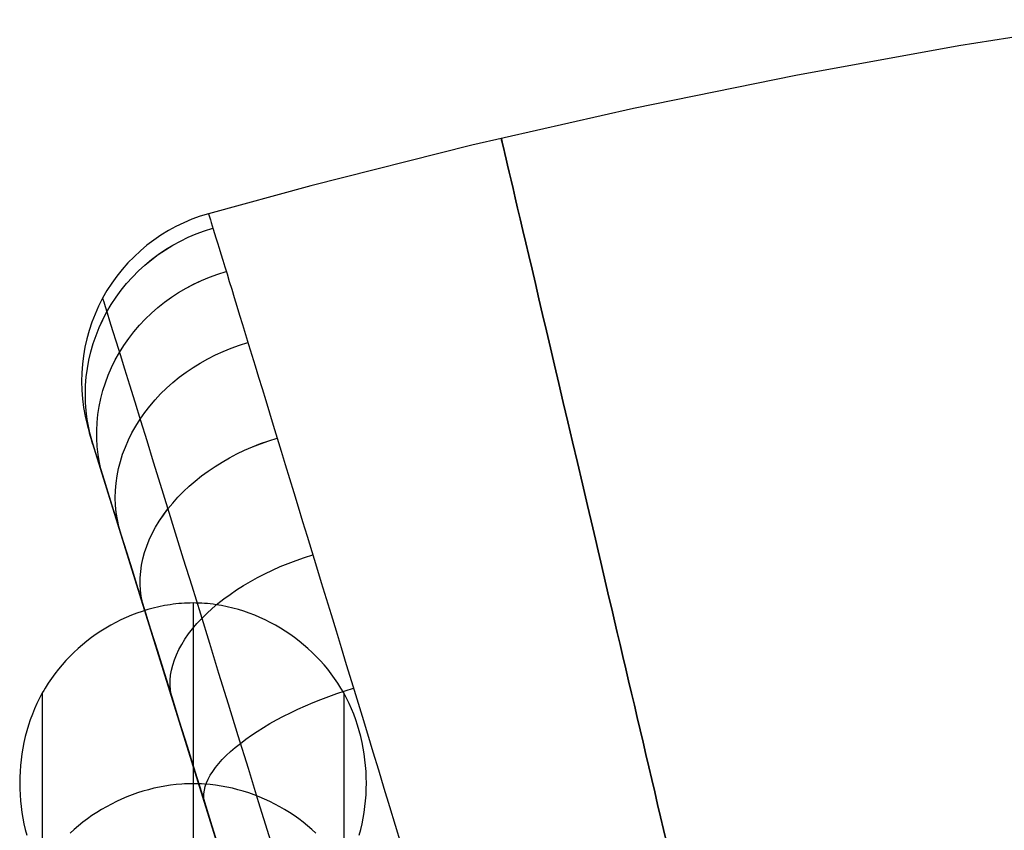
# Model space of a CAD drawing. Extents: x -383 to 1849, y -1185 to -529.
# Tile 421 of 656: x -310 to -225, y -609 to -539. Entities that reach past the tile are written whole.
import ezdxf

# ---------------------------------------------------------------- set-up
doc = ezdxf.new("R2010")
doc.units = 0
doc.layers.add('PREDEFINITO', color=7, linetype='CONTINUOUS')

msp = doc.modelspace()

# ---------------------------------------------------------------- linework, layer by layer
at = {"layer": 'PREDEFINITO'}
for p, q in [((-214.786, -539.331, 664), (-228.885, -541.596, 664)), ((-228.885, -541.596, 664), (-242.936, -544.147, 664)), ((-242.936, -544.147, 664), (-256.928, -546.996, 664)), ((-256.928, -546.996, 664), (-270.854, -550.158, 664)), ((-270.854, -550.158, 664), (-284.702, -553.644, 664)), ((-284.702, -553.644, 664), (-293.538, -556.057, 664)), ((-271.638, -678.113, 664), (-303.793, -574.959, 664)), ((-299.239, -590.331), (-299.707, -590.493)), ((-298.767, -590.184), (-299.239, -590.331)), ((-298.289, -590.053), (-298.767, -590.184)), ((-297.808, -589.938), (-298.289, -590.053)), ((-297.322, -589.84), (-297.808, -589.938)), ((-297.078, -589.797), (-297.322, -589.84)), ((-296.834, -589.759), (-297.078, -589.797)), ((-296.588, -589.725), (-296.834, -589.759)), ((-296.342, -589.695), (-296.588, -589.725)), ((-296.096, -589.67), (-296.342, -589.695)), ((-295.849, -589.649), (-296.096, -589.67)), ((-295.602, -589.633), (-295.849, -589.649)), ((-295.355, -589.621), (-295.602, -589.633)), ((-295.107, -589.614), (-295.355, -589.621)), ((-294.86, -589.612), (-295.107, -589.614)), ((-294.612, -589.614), (-294.86, -589.612)), ((-294.86, -589.612), (-294.858, -681.505, 343.803)), ((-294.365, -589.621), (-294.612, -589.614)), ((-294.117, -589.633), (-294.365, -589.621)), ((-293.871, -589.649), (-294.117, -589.633)), ((-293.624, -589.67), (-293.871, -589.649)), ((-293.378, -589.695), (-293.624, -589.67)), ((-293.132, -589.725), (-293.378, -589.695)), ((-292.887, -589.759), (-293.132, -589.725)), ((-292.642, -589.797), (-292.887, -589.759)), ((-292.399, -589.84), (-292.642, -589.797)), ((-291.914, -589.938), (-292.399, -589.84)), ((-291.432, -590.053), (-291.914, -589.938)), ((-290.955, -590.184), (-291.432, -590.053)), ((-290.483, -590.33), (-290.955, -590.184)), ((-290.016, -590.493), (-290.483, -590.33)), ((-301.518, -591.291), (-301.953, -591.526)), ((-301.075, -591.07), (-301.518, -591.291)), ((-300.625, -590.863), (-301.075, -591.07)), ((-300.169, -590.671), (-300.625, -590.863)), ((-299.707, -590.493), (-300.169, -590.671)), ((-289.554, -590.67), (-290.016, -590.493)), ((-289.098, -590.863), (-289.554, -590.67)), ((-288.649, -591.07), (-289.098, -590.863)), ((-288.206, -591.291), (-288.649, -591.07)), ((-287.771, -591.526), (-288.206, -591.291)), ((-302.801, -592.036), (-303.212, -592.311)), ((-302.381, -591.775), (-302.801, -592.036)), ((-301.953, -591.526), (-302.381, -591.775)), ((-287.344, -591.775), (-287.771, -591.526)), ((-286.925, -592.036), (-287.344, -591.775)), ((-286.514, -592.311), (-286.925, -592.036)), ((-304.008, -592.898), (-304.392, -593.21)), ((-303.614, -592.598), (-304.008, -592.898)), ((-303.212, -592.311), (-303.614, -592.598)), ((-286.112, -592.599), (-286.514, -592.311)), ((-285.719, -592.899), (-286.112, -592.599)), ((-285.336, -593.211), (-285.719, -592.899)), ((-304.765, -593.534), (-305.129, -593.87)), ((-304.392, -593.21), (-304.765, -593.534)), ((-284.963, -593.535), (-285.336, -593.211)), ((-284.6, -593.87), (-284.963, -593.535)), ((-305.822, -594.575), (-306.151, -594.944)), ((-305.481, -594.217), (-305.822, -594.575)), ((-305.129, -593.87), (-305.481, -594.217)), ((-284.248, -594.217), (-284.6, -593.87)), ((-283.908, -594.576), (-284.248, -594.217)), ((-283.579, -594.945), (-283.908, -594.576)), ((-306.468, -595.324), (-306.773, -595.714)), ((-306.151, -594.944), (-306.468, -595.324)), ((-283.262, -595.325), (-283.579, -594.945)), ((-282.959, -595.715), (-283.262, -595.325)), ((-307.064, -596.114), (-307.341, -596.523)), ((-306.773, -595.714), (-307.064, -596.114)), ((-282.668, -596.114), (-282.959, -595.715)), ((-282.391, -596.524), (-282.668, -596.114)), ((-307.73, -597.155), (-307.853, -597.37)), ((-307.604, -596.942), (-307.73, -597.155)), ((-307.341, -596.523), (-307.604, -596.942)), ((-282.128, -596.943), (-282.391, -596.524)), ((-281.88, -597.37), (-282.128, -596.943)), ((-308.091, -597.817), (-308.314, -598.271)), ((-307.974, -597.592), (-308.091, -597.817)), ((-307.853, -597.37), (-307.974, -597.592)), ((-307.853, -597.37), (-307.853, -688.817, 342.158)), ((-281.759, -597.592), (-281.88, -597.37)), ((-281.88, -597.37), (-281.876, -688.823, 342.157)), ((-281.642, -597.817), (-281.759, -597.592)), ((-281.42, -598.271), (-281.642, -597.817)), ((-308.521, -598.732), (-308.712, -599.201)), ((-308.314, -598.271), (-308.521, -598.732)), ((-281.213, -598.733), (-281.42, -598.271)), ((-281.022, -599.201), (-281.213, -598.733)), ((-308.887, -599.676), (-309.047, -600.156)), ((-308.712, -599.201), (-308.887, -599.676)), ((-280.847, -599.676), (-281.022, -599.201)), ((-280.687, -600.156), (-280.847, -599.676)), ((-309.047, -600.156), (-309.191, -600.642)), ((-280.543, -600.642), (-280.687, -600.156)), ((-309.32, -601.132), (-309.433, -601.626)), ((-309.191, -600.642), (-309.32, -601.132)), ((-280.414, -601.132), (-280.543, -600.642)), ((-280.301, -601.626), (-280.414, -601.132)), ((-309.531, -602.123), (-309.614, -602.622)), ((-309.433, -601.626), (-309.531, -602.123)), ((-280.203, -602.123), (-280.301, -601.626)), ((-280.12, -602.623), (-280.203, -602.123)), ((-309.682, -603.124), (-309.734, -603.628)), ((-309.614, -602.622), (-309.682, -603.124)), ((-280.052, -603.125), (-280.12, -602.623)), ((-280, -603.628), (-280.052, -603.125)), ((-309.734, -603.628), (-309.771, -604.132)), ((-279.962, -604.132), (-280, -603.628)), ((-309.794, -604.636), (-309.801, -605.14)), ((-309.771, -604.132), (-309.794, -604.636)), ((-279.94, -604.636), (-279.962, -604.132)), ((-279.932, -605.14), (-279.94, -604.636)), ((-309.801, -605.14), (-309.794, -605.644)), ((-309.794, -605.644), (-309.771, -606.149)), ((-298.716, -605.706, 58.035), (-299.186, -605.84, 57.999)), ((-298.242, -605.586, 58.067), (-298.716, -605.706, 58.035)), ((-297.765, -605.482, 58.095), (-298.242, -605.586, 58.067)), ((-297.285, -605.392, 58.119), (-297.765, -605.482, 58.095)), ((-296.803, -605.319, 58.139), (-297.285, -605.392, 58.119)), ((-296.319, -605.261, 58.154), (-296.803, -605.319, 58.139)), ((-295.833, -605.22, 58.165), (-296.319, -605.261, 58.154)), ((-295.59, -605.205, 58.169), (-295.833, -605.22, 58.165)), ((-295.347, -605.195, 58.172), (-295.59, -605.205, 58.169)), ((-295.103, -605.188, 58.174), (-295.347, -605.195, 58.172)), ((-294.86, -605.186, 58.174), (-295.103, -605.188, 58.174)), ((-294.616, -605.188, 58.174), (-294.86, -605.186, 58.174)), ((-294.373, -605.195, 58.172), (-294.616, -605.188, 58.174)), ((-294.129, -605.205, 58.169), (-294.373, -605.195, 58.172)), ((-293.886, -605.22, 58.165), (-294.129, -605.205, 58.169)), ((-293.401, -605.261, 58.154), (-293.886, -605.22, 58.165)), ((-292.917, -605.319, 58.139), (-293.401, -605.261, 58.154)), ((-292.435, -605.392, 58.119), (-292.917, -605.319, 58.139)), ((-291.955, -605.482, 58.095), (-292.435, -605.392, 58.119)), ((-291.479, -605.586, 58.067), (-291.955, -605.482, 58.095)), ((-291.005, -605.706, 58.035), (-291.479, -605.586, 58.067)), ((-290.536, -605.84, 57.999), (-291.005, -605.706, 58.035)), ((-279.962, -606.149), (-279.94, -605.644)), ((-279.94, -605.644), (-279.932, -605.14)), ((-309.771, -606.149), (-309.734, -606.653)), ((-301.018, -606.522, 57.817), (-301.462, -606.726, 57.762)), ((-300.568, -606.33, 57.868), (-301.018, -606.522, 57.817)), ((-300.112, -606.153, 57.916), (-300.568, -606.33, 57.868)), ((-299.652, -605.989, 57.959), (-300.112, -606.153, 57.916)), ((-299.186, -605.84, 57.999), (-299.652, -605.989, 57.959)), ((-290.07, -605.989, 57.959), (-290.536, -605.84, 57.999)), ((-289.61, -606.153, 57.916), (-290.07, -605.989, 57.959)), ((-289.154, -606.33, 57.868), (-289.61, -606.153, 57.916)), ((-288.705, -606.522, 57.817), (-289.154, -606.33, 57.868)), ((-288.262, -606.726, 57.762), (-288.705, -606.522, 57.817)), ((-280, -606.653), (-279.962, -606.149)), ((-309.734, -606.653), (-309.681, -607.156)), ((-309.681, -607.156), (-309.614, -607.658)), ((-302.752, -607.419, 57.577), (-303.167, -607.675, 57.508)), ((-302.33, -607.175, 57.642), (-302.752, -607.419, 57.577)), ((-301.899, -606.944, 57.704), (-302.33, -607.175, 57.642)), ((-301.462, -606.726, 57.762), (-301.899, -606.944, 57.704)), ((-287.825, -606.944, 57.704), (-288.262, -606.726, 57.762)), ((-287.395, -607.175, 57.642), (-287.825, -606.944, 57.704)), ((-286.973, -607.419, 57.577), (-287.395, -607.175, 57.642)), ((-286.56, -607.675, 57.508), (-286.973, -607.419, 57.577)), ((-280.12, -607.658), (-280.052, -607.156)), ((-280.052, -607.156), (-280, -606.653)), ((-309.614, -607.658), (-309.531, -608.158)), ((-309.531, -608.158), (-309.433, -608.655)), ((-303.969, -608.224, 57.361), (-304.357, -608.516, 57.283)), ((-303.572, -607.944, 57.436), (-303.969, -608.224, 57.361)), ((-303.167, -607.675, 57.508), (-303.572, -607.944, 57.436)), ((-286.154, -607.944, 57.436), (-286.56, -607.675, 57.508)), ((-285.758, -608.224, 57.361), (-286.154, -607.944, 57.436)), ((-285.371, -608.516, 57.283), (-285.758, -608.224, 57.361)), ((-280.3, -608.655), (-280.202, -608.158)), ((-280.202, -608.158), (-280.12, -607.658)), ((-309.433, -608.655), (-309.32, -609.149)), ((-304.734, -608.82, 57.201), (-305.101, -609.135, 57.117)), ((-304.357, -608.516, 57.283), (-304.734, -608.82, 57.201)), ((-284.994, -608.82, 57.201), (-285.371, -608.516, 57.283)), ((-284.628, -609.135, 57.117), (-284.994, -608.82, 57.201)), ((-280.414, -609.149), (-280.3, -608.655)), ((-309.32, -609.149), (-309.191, -609.639)), ((-305.101, -609.135, 57.117), (-305.457, -609.46, 57.03)), ((-284.273, -609.46, 57.03), (-284.628, -609.135, 57.117)), ((-280.542, -609.639), (-280.414, -609.149))]:
    msp.add_line(p, q, dxfattribs=at)
at = {"layer": 'PREDEFINITO', "extrusion": (0.973556, 0.22845, -5.1906e-06)}
msp.add_arc((-542.726, 663.998, -386.762), 68.999, 359.99977, 180.00024, dxfattribs=at)
at = {"layer": 'PREDEFINITO', "extrusion": (0.973556, 0.22845, 5.19059e-06)}
msp.add_arc((-542.726, 664.002, -386.756), 68.999, 179.99976, 0.00023, dxfattribs=at)
at = {"layer": 'PREDEFINITO', "extrusion": (2.62225e-09, -8.92387e-09, 1)}
msp.add_arc((-289.472, -570.495, 664), 15, 105.72821, 197.31281, dxfattribs=at)
at = {"layer": 'PREDEFINITO', "extrusion": (-0.956674, -0.29116, -0.00071712)}
msp.add_arc((515.518, 664.337, 442.246), 69.019, 180.01647, 359.98352, dxfattribs=at)
at = {"layer": 'PREDEFINITO', "extrusion": (0.956674, 0.29116, -0.00071712)}
msp.add_arc((-515.518, 663.662, -443.198), 69.019, 0.01648, 179.98353, dxfattribs=at)
at = {"layer": 'PREDEFINITO', "extrusion": (0.057861, -0.185623, -0.980916)}
msp.add_arc((-446.13, 577.828, -551.685), 15, 179.99996, 271.55709, dxfattribs=at)
at = {"layer": 'PREDEFINITO', "extrusion": (-0.057861, 0.185623, -0.980916)}
msp.add_arc((446.13, -319.621, -750.972), 15, 359.99996, 91.55709, dxfattribs=at)
at = {"layer": 'PREDEFINITO', "extrusion": (0.113509, -0.364149, -0.924398)}
msp.add_arc((-446.13, 673.03, -418.322), 15, 179.99994, 271.47548, dxfattribs=at)
at = {"layer": 'PREDEFINITO', "extrusion": (-0.113509, 0.364149, -0.924398)}
msp.add_arc((446.13, -166.49, -809.278), 15, 359.99994, 91.47548, dxfattribs=at)
at = {"layer": 'PREDEFINITO', "extrusion": (-0.955446, -0.295166, -0.000257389)}
msp.add_arc((513.522, 664.124, 455.281), 64.613, 180.00601, 359.99399, dxfattribs=at)
at = {"layer": 'PREDEFINITO', "extrusion": (0.955446, 0.295166, -0.000257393)}
msp.add_arc((-513.522, 663.876, -455.623), 64.613, 0.00601, 179.99399, dxfattribs=at)
at = {"layer": 'PREDEFINITO', "extrusion": (0.165225, -0.530057, -0.831709)}
msp.add_arc((-446.13, 740.919, -267.715), 15, 179.99994, 271.33971, dxfattribs=at)
at = {"layer": 'PREDEFINITO', "extrusion": (-0.165225, 0.530057, -0.831709)}
msp.add_arc((446.13, -3.598, -836.795), 15, 359.99994, 91.33971, dxfattribs=at)
at = {"layer": 'PREDEFINITO', "extrusion": (-0.954694, -0.297589, 4.67642e-16)}
msp.add_arc((512.529, 664.026, 461.13), 54.025, 180.02712, 359.97288, dxfattribs=at)
at = {"layer": 'PREDEFINITO', "extrusion": (0.954694, 0.297589, 1.55881e-16)}
msp.add_arc((-512.529, 663.974, -461.13), 54.025, 0.02712, 179.97288, dxfattribs=at)
at = {"layer": 'PREDEFINITO', "extrusion": (0.210522, -0.675376, -0.706787)}
msp.add_arc((-446.13, 777.968, -106.754), 15, 179.99994, 271.1527, dxfattribs=at)
at = {"layer": 'PREDEFINITO', "extrusion": (-0.210522, 0.675376, -0.706787)}
msp.add_arc((446.13, 161.495, -831.859), 15, 359.99994, 91.1527, dxfattribs=at)
at = {"layer": 'PREDEFINITO', "extrusion": (0.247682, -0.794591, -0.554327)}
msp.add_arc((-446.13, 782.748, 58.481), 15, 179.99994, 270.91801, dxfattribs=at)
at = {"layer": 'PREDEFINITO', "extrusion": (-0.247682, 0.794591, -0.554327)}
msp.add_arc((446.13, 322.545, -794.627), 15, 359.99994, 90.91801, dxfattribs=at)
at = {"layer": 'PREDEFINITO', "extrusion": (0.275218, -0.882929, -0.380383)}
msp.add_arc((-446.13, 755.04, 221.409), 15, 179.99993, 270.64122, dxfattribs=at)
at = {"layer": 'PREDEFINITO', "extrusion": (-0.275218, 0.882929, -0.380383)}
msp.add_arc((446.13, 473.132, -726.558), 15, 359.99993, 90.64122, dxfattribs=at)

doc.saveas('drawing.dxf')
